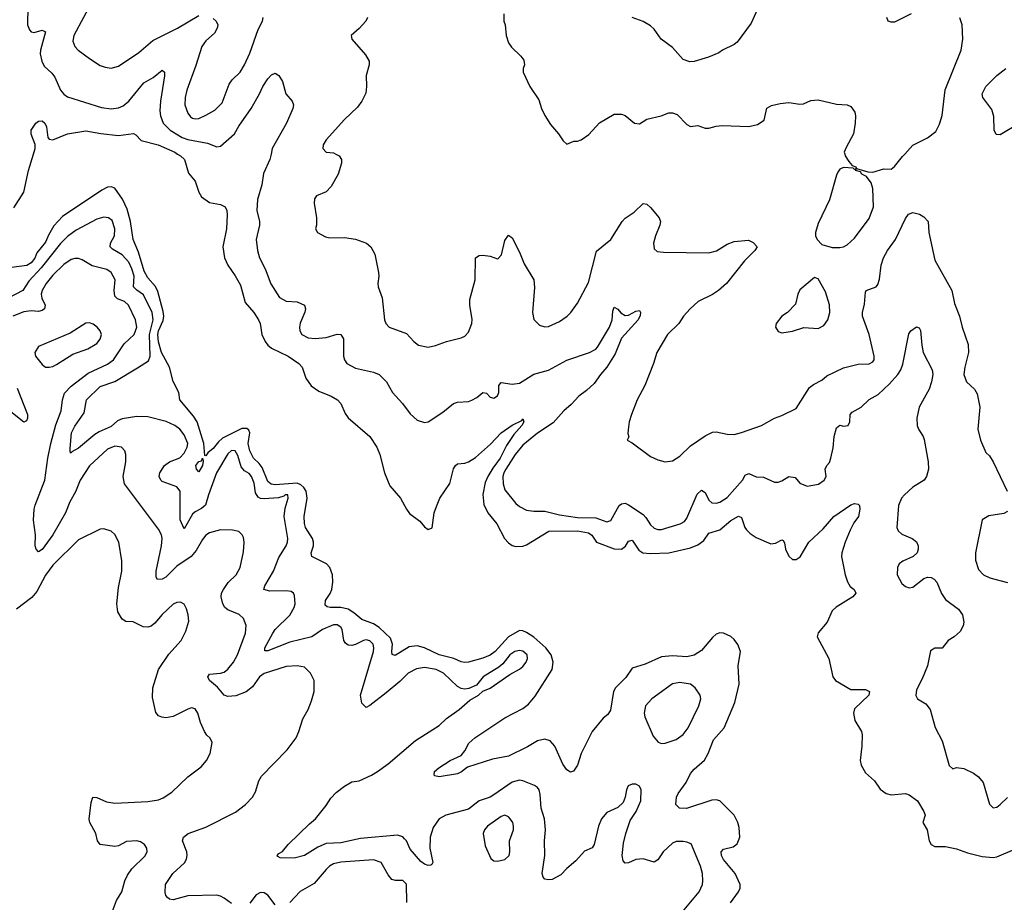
# Model space of a CAD drawing. Header units: inches. Extents: x 1473912 to 1647258, y 640388 to 773423.
# Tile 299 of 420: x 1511187 to 1516592, y 755892 to 760737. Entities that reach past the tile are written whole.
import ezdxf

# ---------------------------------------------------------------- set-up
doc = ezdxf.new("R2010")
doc.units = ezdxf.units.IN
doc.header["$MEASUREMENT"] = 0
doc.layers.add('B5715', color=7, linetype='Continuous')
doc.layers.add('B5716', color=7, linetype='Continuous')

msp = doc.modelspace()

# ---------------------------------------------------------------- linework, layer by layer
at = {"layer": 'B5715', "color": 5}
for points, elevation in [([(1511155.2, 759704.8), (1511210, 759791), (1511235.9, 759910), (1511263.9, 760000)], 720), ([(1512054.5, 760000), (1512070.3, 759990), (1512091.7, 759970), (1512114.9, 759894.9), (1512150, 759850.8), (1512170.3, 759790.3), (1512185.3, 759765.3), (1512230, 759733), (1512290, 759723.1), (1512315.8, 759710), (1512324.4, 759690), (1512326.6, 759666.6), (1512323.2, 759590), (1512302.2, 759490), (1512311.3, 759430), (1512329.3, 759389.3), (1512370.9, 759330.9), (1512399.6, 759279.6), (1512425.1, 759185.1), (1512473.4, 759130), (1512498.9, 759090), (1512507.2, 759070), (1512516.9, 759010), (1512534.9, 758970), (1512548.9, 758950), (1512570, 758933.4), (1512661.3, 758890), (1512719.5, 758850), (1512737.7, 758830), (1512757.7, 758770), (1512788.2, 758728.2), (1512830, 758697.5), (1512897.1, 758670), (1512932, 758650), (1512950.3, 758630), (1512974.8, 758574.8), (1512990, 758552.4), (1513110.2, 758450.2), (1513147.2, 758390), (1513163.6, 758350), (1513190, 758250.8), (1513218.7, 758178.7), (1513277.6, 758110), (1513310, 758050.6), (1513327.5, 758027.5), (1513383.8, 757983.8), (1513410, 757954), (1513430, 757938.8), (1513451.8, 757948.2), (1513462.6, 758030), (1513474.6, 758065.4), (1513493.3, 758110), (1513548.2, 758191.8), (1513568.3, 758271.7), (1513578.7, 758290), (1513590, 758299.5), (1513630, 758303.6), (1513650, 758311.1), (1513690, 758334.5), (1513772, 758408), (1513830, 758469.3), (1513890, 758511), (1513943, 758537), (1513950, 758546.8), (1513954.7, 758530), (1513944, 758510), (1513899.7, 758460.3), (1513859.5, 758400.5), (1513824.6, 758330), (1513784, 758276), (1513756.3, 758230), (1513743.3, 758196.7), (1513729.2, 758130.8), (1513735.7, 758075.7), (1513757.5, 758030), (1513806.6, 757970), (1513849.4, 757890), (1513870, 757866.4), (1513890, 757851.8), (1513910, 757845.6), (1513950, 757847.1), (1513970, 757855.5), (1514091.2, 757928.8), (1514250, 757931.2), (1514310, 757919.7), (1514327.1, 757907.1), (1514353.4, 757870), (1514450, 757832.4), (1514490.8, 757830), (1514513, 757847), (1514530, 757875.6), (1514550, 757880.8), (1514585.9, 757825.9), (1514608.1, 757810), (1514650, 757807), (1514750, 757810.7), (1514870, 757837.7), (1514910, 757854.4), (1514941.8, 757878.2), (1514970, 757919.1), (1515030, 757936.4), (1515090, 757988.6), (1515132.6, 758012.6), (1515150, 758003.8), (1515167.3, 757950), (1515176.9, 757936.9), (1515196.9, 757916.9), (1515230, 757895), (1515310, 757859.7), (1515335.5, 757864.5), (1515370, 757882.6), (1515377.6, 757877.6), (1515385.2, 757865.3), (1515390.2, 757830), (1515410, 757792.2), (1515430, 757774.9), (1515450, 757774), (1515470.8, 757789.2), (1515519.1, 757870), (1515597.6, 757942.4), (1515656.9, 758010), (1515750, 758074), (1515770, 758082), (1515790, 758078.8), (1515797.3, 758070), (1515799.5, 758050), (1515791.7, 758010), (1515765.1, 757974.9), (1515745, 757935), (1515719, 757870), (1515700.4, 757810), (1515698.4, 757790), (1515717.8, 757690), (1515731, 757651), (1515745.3, 757625.3), (1515767.3, 757610), (1515777.3, 757590), (1515760.7, 757570), (1515668.4, 757511.6), (1515647.2, 757492.8), (1515620.4, 757430), (1515570, 757371.6), (1515564.7, 757350), (1515628.4, 757230), (1515650, 757130.7), (1515664.9, 757110), (1515750, 757060.6), (1515830, 757059.7), (1515851.8, 757050), (1515847.7, 757030), (1515770, 756953.5), (1515763.7, 756930), (1515771.6, 756890), (1515807.8, 756830), (1515811.3, 756811.3), (1515810.1, 756749.9), (1515801.4, 756670), (1515805.5, 756645.5), (1515830, 756604), (1515879.3, 756559.3), (1515910, 756514), (1515942.8, 756490), (1515970, 756482.3), (1516050, 756490.3), (1516070, 756481.6), (1516114.9, 756450), (1516150.4, 756390), (1516157.1, 756370), (1516144, 756330), (1516168, 756290), (1516180.3, 756230), (1516190.5, 756210), (1516210, 756199.6), (1516270, 756198), (1516330, 756185.2), (1516390, 756163.6), (1516470, 756144), (1516530, 756139), (1516550, 756142), (1516650, 756183.6)], 720), ([(1512566.9, 760000), (1512560.2, 759970), (1512526.1, 759893.9), (1512517.1, 759830), (1512493.4, 759750), (1512489.2, 759690), (1512503.2, 759630), (1512503.6, 759610), (1512484.9, 759530), (1512491.9, 759470), (1512503.5, 759430), (1512534.6, 759370), (1512566.8, 759286.8), (1512613.1, 759213.1), (1512650, 759192.2), (1512710, 759188.9), (1512750.4, 759170), (1512755.8, 759150), (1512752.2, 759132.2), (1512727.8, 759072.2), (1512723.9, 759050), (1512724.7, 759030), (1512736, 759010), (1512770, 758991.2), (1512810, 758987.6), (1512870, 758991.9), (1512930, 759010.3), (1512950.6, 759010), (1512965.1, 758985.1), (1512964.5, 758890), (1512970.2, 758870), (1512983.6, 758850), (1513030, 758824.7), (1513130, 758802.4), (1513160.4, 758790), (1513200.3, 758750), (1513233.7, 758690), (1513288.4, 758630), (1513330, 758573), (1513370, 758539.3), (1513410, 758526.4), (1513430, 758530.4), (1513510, 758582.6), (1513569, 758631), (1513590, 758637.6), (1513650, 758642.3), (1513670, 758649.2), (1513696.4, 758663.6), (1513730, 758690.5), (1513750, 758687.3), (1513770, 758664.9), (1513790, 758659.3), (1513810, 758673.4), (1513816.8, 758690), (1513818.3, 758730), (1513830, 758746.4), (1513890, 758736.1), (1513930, 758742.2), (1514010, 758791.7), (1514090, 758812.7), (1514190, 758868.3), (1514314.7, 758910), (1514350, 758929.4), (1514359.4, 758940.6), (1514425.5, 759050), (1514439.1, 759090), (1514443, 759137), (1514450, 759159.1), (1514470, 759148.4), (1514487.7, 759127.7), (1514510, 759113.8), (1514530, 759116.1), (1514570, 759136.5), (1514590, 759140.7), (1514595.3, 759130), (1514593.1, 759113.1), (1514582.4, 759090), (1514490.1, 758990), (1514456.8, 758903.2), (1514410.7, 758829.3), (1514375, 758790), (1514340, 758740), (1514298.8, 758701.2), (1514255.9, 758670), (1514214.8, 758625.2), (1514173.7, 758590), (1514115.6, 758524.4), (1514030, 758468.2), (1513950, 758401.6), (1513906.7, 758350), (1513855.1, 758270), (1513844.2, 758250), (1513840.1, 758230), (1513841.4, 758190), (1513850, 758157.1), (1513910, 758080.9), (1513930, 758065.3), (1513970, 758045.5), (1514010, 758039.1), (1514070, 758040.2), (1514150, 758020.1), (1514250, 758004.8), (1514350, 758002), (1514410, 757980.9), (1514431.3, 757988.7), (1514478.3, 758070), (1514490, 758080.3), (1514510, 758083.6), (1514530, 758074.7), (1514610, 758020.7), (1514625, 758005), (1514650, 757964.2), (1514670, 757945.3), (1514690, 757938), (1514710, 757939.1), (1514813.2, 757970), (1514836.9, 757983.1), (1514850, 758000.5), (1514906.9, 758133.1), (1514930, 758154), (1514950, 758142), (1514970, 758099), (1514985.9, 758085.9), (1515010, 758082.6), (1515030, 758088.5), (1515070, 758115), (1515154.8, 758210), (1515170, 758236.4), (1515190, 758246.7), (1515230, 758228.5), (1515270, 758226.7), (1515330, 758198.4), (1515350, 758199.3), (1515370, 758206.7), (1515410, 758230.4), (1515443.4, 758223.4), (1515470, 758194), (1515510, 758176.3), (1515572.3, 758187.7), (1515603.7, 758210), (1515613.3, 758230), (1515608.3, 758270), (1515616.9, 758290), (1515632.8, 758307.2), (1515639.8, 758330), (1515652.8, 758387.2), (1515657.3, 758450), (1515670, 758496.4), (1515690, 758511.8), (1515710, 758506.9), (1515735.1, 758510), (1515743.5, 758530), (1515746.4, 758570), (1515757.3, 758582.7), (1515806, 758610), (1515850, 758652.2), (1515899.5, 758680.5), (1515962, 758738), (1516007.9, 758790), (1516024.7, 758815.3), (1516034.3, 758845.7), (1516067, 759013), (1516078.4, 759030), (1516110, 759050.6), (1516125.2, 759045.2), (1516131.4, 759031.4), (1516138.5, 758950), (1516147.1, 758910), (1516195.3, 758815.3), (1516199.8, 758790), (1516193, 758750), (1516179.6, 758710), (1516124.6, 758610), (1516112.2, 758550), (1516113.6, 758510), (1516120.2, 758490), (1516146, 758450), (1516152, 758432), (1516173.7, 758310), (1516176, 758270), (1516164.7, 758230), (1516151.2, 758210), (1516090, 758170.8), (1516043.9, 758130), (1516027.7, 758110), (1516010.2, 758070), (1516002.4, 757950), (1516010, 757930.6), (1516030, 757913.1), (1516086.8, 757890), (1516110, 757870.7), (1516119.1, 757850), (1516119.3, 757830), (1516112.7, 757810), (1516090.7, 757790), (1516035.4, 757764.6), (1516015.5, 757750), (1516004.9, 757730), (1516004.6, 757690), (1516030, 757642.4), (1516050, 757625.3), (1516070, 757618.4), (1516090, 757622.4), (1516150, 757670.3), (1516170, 757676.5), (1516190, 757676), (1516207, 757667), (1516221.7, 757650), (1516247.9, 757587.9), (1516270, 757554), (1516341.1, 757501.1), (1516362, 757470), (1516369, 757430), (1516366.5, 757410), (1516350, 757379.7), (1516315.8, 757350), (1516284.2, 757330), (1516250, 757288), (1516210, 757287.6), (1516187.6, 757272.4), (1516170.5, 757190), (1516141.4, 757118.6), (1516110, 757059), (1516106.9, 757026.9), (1516114.8, 757010), (1516161.7, 756981.7), (1516185.5, 756950), (1516212.8, 756852.8), (1516250, 756778), (1516290, 756642.8), (1516310, 756625.5), (1516330, 756632.4), (1516370, 756627.6), (1516422, 756602), (1516450, 756581.3), (1516475.6, 756550), (1516510, 756430.7), (1516530, 756410.5), (1516550, 756414.9), (1516570, 756428.5), (1516610, 756468)], 740), ([(1512922.6, 760000), (1512941, 759990), (1512954, 759970), (1512953.4, 759950), (1512936.4, 759890), (1512897.7, 759822.3), (1512870, 759792.7), (1512816, 759770), (1512806.4, 759753.6), (1512803, 759730), (1512816, 759650), (1512816, 759610), (1512811.3, 759590), (1512822, 759570), (1512865.2, 759545.2), (1512890, 759540.5), (1512970, 759541.7), (1513030, 759532.8), (1513090.3, 759510.3), (1513114.8, 759490), (1513136, 759450), (1513156.3, 759350), (1513159.1, 759330), (1513153, 759290), (1513154.9, 759270), (1513177.6, 759210), (1513190.4, 759090.4), (1513198, 759070), (1513216, 759050), (1513310, 759015.5), (1513350.6, 758970), (1513376, 758950), (1513430, 758940.4), (1513470, 758948.2), (1513530, 758970.6), (1513610, 758990.4), (1513630, 759000.5), (1513650, 759022), (1513669.7, 759070), (1513671, 759091), (1513657.6, 759170), (1513658, 759202), (1513686.6, 759310), (1513689.6, 759430.4), (1513710, 759442.8), (1513730, 759444.9), (1513770, 759439.1), (1513810, 759424), (1513814, 759426), (1513832.9, 759447.1), (1513850, 759524.7), (1513870, 759554.8), (1513890, 759540.7), (1513930, 759462), (1513956.5, 759396.5), (1514008.8, 759310), (1514013, 759267), (1514001.3, 759130), (1514010, 759091.3), (1514039.9, 759059.9), (1514070, 759050.7), (1514090, 759054), (1514150, 759080.5), (1514192.3, 759110), (1514212, 759130), (1514250, 759180.7), (1514310, 759294.9), (1514354.2, 759465.8), (1514432.4, 759530), (1514494, 759630), (1514510, 759648.7), (1514559.4, 759680.6), (1514610, 759728.2), (1514630, 759724.4), (1514650, 759706.7), (1514697, 759650), (1514705.3, 759630), (1514702, 759610), (1514676.5, 759550), (1514667.1, 759510), (1514670, 759478.8), (1514685.7, 759465.7), (1514721.4, 759461.4), (1514970, 759456.9), (1515011.9, 759468.1), (1515070, 759504.9), (1515110, 759519.5), (1515187.5, 759527.5), (1515213.7, 759513.7), (1515236, 759490), (1515222.8, 759470), (1515165.9, 759414.1), (1515066.9, 759290), (1515022.3, 759250), (1514990, 759228.9), (1514912.2, 759190), (1514867, 759150), (1514831, 759109), (1514805.7, 759070), (1514743.1, 759010), (1514684.4, 758910), (1514666, 758850), (1514619.3, 758730), (1514577.1, 758650), (1514545.5, 758570), (1514533.4, 758530), (1514526.8, 758486.8), (1514525.4, 758465.4), (1514531.6, 758448.4), (1514522, 758430), (1514550, 758414), (1514650, 758339.1), (1514690, 758321.6), (1514730, 758310.5), (1514770, 758314.9), (1514810, 758342), (1514870, 758399), (1514950, 758453.4), (1514990, 758472.7), (1515010, 758475.5), (1515070, 758462), (1515110, 758460.5), (1515150, 758470.4), (1515259.3, 758510), (1515329.7, 758550.3), (1515370, 758564.4), (1515450, 758603.1), (1515522.3, 758717.7), (1515544.4, 758735.6), (1515590, 758758.8), (1515617.6, 758782.4), (1515710, 758825.5), (1515790, 758846.3), (1515851, 758849), (1515870, 758859.1), (1515876.9, 758870), (1515878, 758890), (1515851, 759010), (1515813.5, 759110), (1515813.6, 759130), (1515824.9, 759175.1), (1515830, 759241), (1515834.5, 759250), (1515888.4, 759271.6), (1515897.2, 759282.8), (1515906.8, 759313.2), (1515916.1, 759390), (1515928.1, 759430), (1515950.7, 759470), (1515994.6, 759530), (1516050, 759646.7), (1516065.3, 759670), (1516090, 759678.9), (1516126, 759670), (1516150, 759656), (1516173.8, 759630), (1516178, 759570), (1516210, 759418), (1516303.1, 759250), (1516319.1, 759179.1), (1516346.7, 759110), (1516361.3, 759050), (1516394.4, 758954.4), (1516395.3, 758910), (1516375.5, 758830), (1516370.5, 758790), (1516384.9, 758750), (1516428.6, 758708.6), (1516443.4, 758683.4), (1516457.1, 758610), (1516446, 758490), (1516462, 758430), (1516490, 758362), (1516510, 758343), (1516530.3, 758310), (1516608.4, 758150)], 760), ([(1515715.7, 760000), (1515718, 759990), (1515738, 759958), (1515757.5, 759937.5), (1515777.3, 759930), (1515779.8, 759920.2), (1515770, 759915.3), (1515762, 759922), (1515710, 759926), (1515690, 759917), (1515678.9, 759901.1), (1515670, 759884), (1515631.8, 759748.2), (1515570, 759619), (1515556.4, 759570), (1515555.5, 759550), (1515564.9, 759530), (1515590, 759502.8), (1515647.1, 759487.1), (1515690, 759487.3), (1515710, 759490.7), (1515730, 759500.7), (1515770, 759537.3), (1515850, 759645.5), (1515874, 759710), (1515869.8, 759810), (1515861.4, 759841.4), (1515835.9, 759875.9), (1515809.6, 759890), (1515802.5, 759902.5), (1515775.3, 759910), (1515780.2, 759919.8), (1515842.5, 759902.5), (1515870, 759899.7), (1515930, 759919.5), (1515970, 759917.3), (1515990, 759930.6), (1516033.6, 759986.4), (1516046.1, 760000)], 780), ([(1515088.2, 755890), (1515133.3, 755950), (1515142.4, 755970), (1515142, 755990), (1515114.2, 756050), (1515050, 756126.6), (1515040.2, 756150), (1515038, 756170), (1515050, 756184.7), (1515103.2, 756196.8), (1515126.2, 756213.8), (1515139.9, 756250), (1515136.9, 756303.1), (1515129.9, 756330), (1515109.1, 756370), (1515029.9, 756449.9), (1515010, 756455.7), (1514986.9, 756453.1), (1514847.6, 756407.6), (1514808.7, 756408.7), (1514789.7, 756430), (1514792.4, 756470), (1514802, 756490), (1514846.3, 756550), (1514870, 756599.5), (1514890, 756622.8), (1514947, 756673), (1514966.6, 756710), (1514995.3, 756784.7), (1515055, 756850), (1515112.9, 756990), (1515137.4, 757090), (1515131, 757190), (1515143.2, 757270), (1515130, 757308), (1515110, 757335.1), (1515090, 757350.7), (1515050, 757369.7), (1515030, 757372.4), (1515010, 757363.5), (1514990, 757346.3), (1514930, 757275.1), (1514890, 757249.1), (1514850, 757239.2), (1514770, 757245.1), (1514710, 757239.9), (1514620.8, 757199.2), (1514550, 757177.2), (1514513.8, 757126.2), (1514458, 757070), (1514446, 757050), (1514430, 756947), (1514415.8, 756924.2), (1514390, 756903.6), (1514329.2, 756830.8), (1514270.2, 756710), (1514250, 756645.2), (1514228, 756612), (1514210, 756606.6), (1514190, 756619.5), (1514168.5, 756650), (1514125.3, 756750), (1514098.4, 756778.4), (1514070, 756787.2), (1514030, 756778.9), (1513974.4, 756745.6), (1513870, 756693.8), (1513782.6, 756677.4), (1513646.2, 756633.8), (1513612.3, 756607.7), (1513590, 756596.9), (1513490, 756580.7), (1513466.8, 756586.8), (1513462, 756590), (1513463.7, 756610), (1513488.7, 756631.3), (1513549.4, 756670), (1513610, 756697.6), (1513630, 756723), (1513653.6, 756766.4), (1513685.4, 756794.6), (1513850, 756904.7), (1513950, 756955.8), (1513979.8, 756980.2), (1514016.4, 757023.6), (1514110.5, 757170), (1514116.5, 757210), (1514105, 757250), (1514076.2, 757290), (1514010, 757347), (1513970, 757373.8), (1513950, 757382.8), (1513930, 757383.9), (1513869.8, 757350.2), (1513797.2, 757270), (1513770.5, 757249.5), (1513730, 757232.4), (1513650, 757210.4), (1513630, 757207.9), (1513610, 757212.5), (1513570.9, 757230.9), (1513490, 757251.5), (1513410, 757289.9), (1513370, 757299.9), (1513325.8, 757294.2), (1513247.9, 757247.9), (1513232.5, 757252.5), (1513229.4, 757269.4), (1513233.6, 757310), (1513222.2, 757342.2), (1513160.7, 757400.7), (1513130, 757420.1), (1513065.7, 757445.7), (1513021.9, 757481.9), (1512990, 757501.8), (1512950, 757511.3), (1512891, 757511), (1512875.2, 757515.2), (1512864.2, 757524.2), (1512866.4, 757550), (1512892.2, 757587.8), (1512901.2, 757610), (1512907, 757650), (1512904.4, 757690), (1512889.9, 757729.9), (1512870.9, 757750), (1512791.1, 757791.1), (1512787.8, 757810), (1512799.8, 757850), (1512800.5, 757870), (1512795, 757890), (1512756.7, 757950), (1512750.9, 757970.9), (1512749.5, 758010), (1512766.1, 758110), (1512759.3, 758150), (1512746.6, 758170), (1512730, 758184.7), (1512710, 758193), (1512590, 758184.4), (1512568.2, 758188.2), (1512550, 758201.6), (1512519.2, 758279.2), (1512501.8, 758301.8), (1512470, 758330), (1512450, 758369.9), (1512442.4, 758410), (1512450.3, 758470.3), (1512445, 758485), (1512433.7, 758493.7), (1512407.6, 758492.4), (1512300.4, 758439.6), (1512279.3, 758420.7), (1512250, 758384), (1512220.7, 758359.3), (1512210, 758343), (1512204.4, 758344.4), (1512198.8, 758410), (1512161.4, 758530), (1512141.8, 758561.8), (1512065.7, 758650), (1512060.7, 758690), (1512030, 758751.2), (1512009.4, 758830), (1511966.1, 758910), (1511950, 758969.6), (1511946.1, 759010), (1511949.9, 759030), (1511974.8, 759085.2), (1511977.9, 759110), (1511975.4, 759135.4), (1511945.3, 759245.3), (1511933.6, 759273.6), (1511890, 759320.5), (1511870, 759356.5), (1511840.5, 759460.5), (1511809.9, 759529.9), (1511795, 759630), (1511778.1, 759698.1), (1511752.2, 759752.2), (1511710, 759812.9), (1511690, 759820.6), (1511670, 759817.3), (1511638.1, 759801.9), (1511422.5, 759657.5), (1511374.3, 759605.7), (1511345.4, 759554.6), (1511330, 759516), (1511282.4, 759457.6), (1511270, 759427.9), (1511250, 759402.7), (1511227.5, 759387.5), (1511142.8, 759377.2)], 720), ([(1514816.8, 755830), (1514916.8, 755950), (1514934.5, 755990), (1514937.6, 756010), (1514935.1, 756050), (1514923.5, 756090), (1514872.7, 756212.7), (1514850, 756222.9), (1514830, 756225.6), (1514790, 756225.4), (1514770, 756217.6), (1514720.2, 756170), (1514690, 756125.7), (1514670, 756113.3), (1514610, 756131.5), (1514570, 756126.8), (1514530, 756109.8), (1514510, 756106.6), (1514500.3, 756120.3), (1514494.2, 756150), (1514502.2, 756217.8), (1514514.2, 756270), (1514539, 756341), (1514571.1, 756390), (1514596.9, 756450), (1514598, 756510), (1514588.7, 756530), (1514570, 756541.2), (1514550, 756541.2), (1514528.2, 756531.8), (1514517.3, 756510), (1514510.5, 756469.5), (1514499.5, 756440.5), (1514470, 756413.2), (1514410, 756386), (1514380.5, 756350), (1514364.2, 756310), (1514341.1, 756210), (1514330, 756192), (1514286.9, 756173.1), (1514239.3, 756120.7), (1514190, 756078.7), (1514157.2, 756042.8), (1514110, 756017.2), (1514090, 756015.1), (1514070, 756019.6), (1514060.5, 756030), (1514056, 756050), (1514069.8, 756150.2), (1514068.7, 756230), (1514073.3, 756290), (1514068.1, 756350), (1514049.3, 756410), (1514044.5, 756484.5), (1514038.4, 756510), (1514030, 756523.5), (1514013.5, 756533.5), (1513950, 756559.7), (1513930, 756562.7), (1513890, 756551.5), (1513790, 756481.5), (1513770, 756469.9), (1513710, 756448.5), (1513650, 756404.4), (1513526.4, 756370), (1513490, 756349.8), (1513456.1, 756303.9), (1513440.1, 756250), (1513437.8, 756190), (1513454.4, 756110), (1513450, 756099), (1513444, 756096), (1513430, 756094.5), (1513410, 756101.3), (1513390, 756116.3), (1513330, 756183.6), (1513309.7, 756230), (1513300.4, 756240.4), (1513290, 756251.1), (1513260.9, 756260.9), (1513057.4, 756242.6), (1512950, 756219.5), (1512870, 756215.9), (1512824.6, 756195.4), (1512750, 756148.5), (1512694.2, 756134.2), (1512617.2, 756137.2), (1512604.5, 756144.5), (1512601.2, 756150), (1512610, 756161), (1512630, 756171.3), (1512660.9, 756210), (1512777.6, 756322.4), (1512811.8, 756350), (1512870, 756423.8), (1512895.8, 756464.2), (1512924.8, 756495.2), (1512969.8, 756530.2), (1513010, 756553.4), (1513050, 756558.7), (1513119.3, 756590), (1513151.8, 756610), (1513210, 756652.7), (1513359.4, 756780.6), (1513490, 756862.8), (1513530, 756900.9), (1513599.5, 756950), (1513657.7, 757002.3), (1513705.2, 757030), (1513729.5, 757050.5), (1513770, 757067.2), (1513877.8, 757142.2), (1513930, 757171.7), (1513950, 757187.6), (1513966.6, 757210), (1513974.2, 757230), (1513973.1, 757250), (1513950, 757271.7), (1513930, 757275), (1513904.9, 757270), (1513877.6, 757250), (1513839, 757201), (1513817.2, 757182.8), (1513732.2, 757130), (1513695.3, 757084.7), (1513653.5, 757066.5), (1513630, 757062.4), (1513610, 757066), (1513590, 757076.4), (1513512.8, 757150), (1513474, 757170), (1513410, 757181.1), (1513365.7, 757174.3), (1513319.1, 757150), (1513274.8, 757105.2), (1513198.4, 757041.6), (1513110, 756972.8), (1513090, 756962.4), (1513065.6, 756985.6), (1513057.8, 757030), (1513128.9, 757270), (1513131.4, 757290), (1513127.6, 757310), (1513110, 757328.6), (1513090, 757332.5), (1513074.8, 757330), (1513030, 757307.4), (1513010, 757301.7), (1512990, 757304), (1512975.4, 757315.4), (1512966.9, 757330), (1512957.3, 757390), (1512950, 757403.1), (1512930, 757415.4), (1512910, 757416.1), (1512850, 757389.9), (1512790.1, 757349.9), (1512670, 757320.5), (1512550, 757273.7), (1512533.2, 757273.2), (1512532.6, 757290), (1512576.5, 757370), (1512590, 757390.2), (1512670.7, 757469.3), (1512694, 757510), (1512698.9, 757530), (1512696.3, 757576.3), (1512689.8, 757589.8), (1512678.2, 757598.2), (1512650, 757602.5), (1512559.6, 757599.6), (1512528.4, 757610), (1512532.9, 757630), (1512581.2, 757710), (1512610, 757785.7), (1512649.8, 757850), (1512657, 757870), (1512659.8, 757890), (1512639.8, 758010), (1512644.9, 758055.1), (1512660.7, 758110), (1512659, 758130), (1512645.5, 758130), (1512637.7, 758122.2), (1512607.6, 758112.4), (1512530, 758106.6), (1512510, 758108.4), (1512496.9, 758116.9), (1512481, 758141), (1512473.8, 758193.8), (1512460.3, 758230), (1512446.6, 758246.6), (1512421.6, 758261.6), (1512402.3, 758282.3), (1512385.3, 758345.3), (1512370, 758371.2), (1512350, 758372.6), (1512330, 758353.7), (1512267, 758250), (1512223.7, 758130), (1512207.6, 758072.4), (1512185.4, 758054.6), (1512150, 758036.5), (1512136.8, 758023.2), (1512090, 757941.6), (1512068.7, 757991.3), (1512067.8, 758150), (1512050, 758173), (1511970, 758203.1), (1511961.7, 758210), (1511953.3, 758230), (1511956.8, 758250), (1511982.8, 758290), (1512010, 758310.2), (1512067.1, 758332.9), (1512090, 758358), (1512106.4, 758390), (1512109.7, 758410), (1512090, 758458), (1512067.3, 758490), (1512039.6, 758510), (1511992.3, 758532.3), (1511890, 758557.8), (1511830, 758559.9), (1511750, 758547.2), (1511724.6, 758535.4), (1511690, 758503.6), (1511624.4, 758475.6), (1511599.7, 758460.3), (1511510, 758384.5), (1511474, 758366), (1511470, 758357.2), (1511465.1, 758365.1), (1511464.2, 758384.2), (1511472.2, 758470), (1511490, 758505.5), (1511541.6, 758578.4), (1511555, 758650), (1511630, 758724.5), (1511710, 758751.6), (1511834.1, 758825.9), (1511894.5, 758865.5), (1511902.8, 758890), (1511900.2, 759010), (1511919.9, 759090), (1511913.7, 759130), (1511867, 759227), (1511830, 759251.8), (1511812.9, 759270), (1511815.2, 759330), (1511802.8, 759370), (1511785.7, 759405.7), (1511750, 759447.4), (1511697.8, 759477.8), (1511684.8, 759490), (1511686.4, 759510), (1511707, 759550), (1511710.5, 759590), (1511694.3, 759634.3), (1511674.5, 759650), (1511650, 759653.6), (1511610, 759642.3), (1511497.8, 759582.2), (1511450, 759547.8), (1511410.7, 759509.3), (1511304.5, 759375.5), (1511237.2, 759302.8), (1511205.4, 759250), (1511127.1, 759210)], 740), ([(1512350, 755885), (1512310, 755915.1), (1512290, 755926.4), (1512270, 755930.8), (1512110, 755928.7), (1512030, 755905.1), (1512009.6, 755909.6), (1511998.4, 755918.4), (1511989.7, 755929.7), (1511986.5, 755946.5), (1511988.3, 755990), (1512027.4, 756050), (1512091.3, 756108.7), (1512103.5, 756130), (1512107.1, 756150), (1512104, 756170), (1512080.7, 756230), (1512087, 756250), (1512112.7, 756270), (1512210, 756304.2), (1512372.6, 756387.4), (1512427.3, 756430), (1512465.1, 756470), (1512481.1, 756498.9), (1512500.1, 756559.9), (1512515.1, 756584.9), (1512656.2, 756730), (1512704.6, 756795.4), (1512720.5, 756830), (1512740.7, 756899.3), (1512771.6, 756950), (1512790, 756998), (1512803.6, 757050), (1512802.9, 757110), (1512783.7, 757150), (1512750, 757182.9), (1512710, 757191.1), (1512650, 757187.2), (1512530, 757149.1), (1512504, 757130), (1512465.1, 757074.9), (1512430, 757047.2), (1512373.5, 757026.5), (1512330, 757022.3), (1512309.4, 757029.4), (1512272.6, 757072.6), (1512228.5, 757110), (1512219.6, 757130), (1512230, 757144.9), (1512290, 757150.1), (1512310, 757156.3), (1512330, 757171.9), (1512360.2, 757210), (1512383.4, 757250), (1512426, 757370), (1512431, 757411), (1512415.6, 757450), (1512391.4, 757471.4), (1512330, 757497.8), (1512313.1, 757510), (1512301.9, 757530), (1512293.6, 757570), (1512295.7, 757590), (1512305.3, 757610), (1512332.6, 757647.4), (1512375.8, 757690), (1512396.9, 757730), (1512415.4, 757815.4), (1512419.7, 757870), (1512415.4, 757895.4), (1512409.4, 757910), (1512390, 757927), (1512355.6, 757935.6), (1512290, 757936.4), (1512230, 757920.4), (1512210, 757908.2), (1512190, 757884.7), (1512156.9, 757823.1), (1512129.3, 757790.7), (1512050, 757737.2), (1511990, 757678), (1511970, 757665.8), (1511944.2, 757664.2), (1511936.8, 757676.8), (1511936.3, 757710), (1511966.6, 757850), (1511969.1, 757889.1), (1511965, 757910), (1511950, 757940.4), (1511762.7, 758190), (1511755.3, 758230), (1511770.8, 758310), (1511770.9, 758350), (1511765.4, 758370), (1511746.6, 758390), (1511710, 758396.2), (1511670, 758380.7), (1511570, 758288.2), (1511519.5, 758210), (1511493.9, 758146.1), (1511462.8, 758090), (1511438.1, 758030), (1511370, 757909), (1511310, 757828.7), (1511290, 757816.2), (1511278.7, 757830), (1511272.6, 757850), (1511274.2, 757910), (1511263.1, 757990), (1511267.6, 758050), (1511272.1, 758072.1), (1511324.8, 758210), (1511342, 758330), (1511358.6, 758410), (1511386.2, 758513.8), (1511414.6, 758590), (1511422.3, 758650), (1511433.7, 758686.3), (1511470, 758725.7), (1511563, 758797), (1511670, 758847), (1511702, 758870), (1511761.2, 758958.8), (1511815.3, 759010), (1511829.8, 759050), (1511822.7, 759090), (1511784.3, 759170), (1511762.7, 759190), (1511724.6, 759204.6), (1511710, 759220.4), (1511705.7, 759250), (1511711.8, 759310), (1511690, 759349.8), (1511665.4, 759365.4), (1511585.5, 759385.5), (1511530, 759419.3), (1511510, 759426.8), (1511490, 759427.1), (1511470, 759420.2), (1511430, 759393.2), (1511370, 759334.5), (1511333.5, 759290), (1511310.1, 759250), (1511305.4, 759230), (1511308.1, 759208.1), (1511327, 759170), (1511323.9, 759150), (1511310, 759140.9), (1511290, 759135.8), (1511250, 759138.5), (1511210, 759133.3), (1511150, 759110.4)], 760), ([(1511174.5, 758714.5), (1511230.9, 758570), (1511230.9, 758549.1), (1511224.9, 758535.1), (1511210, 758527.6), (1511130, 758592.1)], 760), ([(1516610, 758037.2), (1516590, 758026), (1516506.9, 758013.1), (1516470, 757992.7), (1516434, 757810), (1516433, 757770), (1516450, 757718.8), (1516477.3, 757690), (1516513.3, 757673.3), (1516610, 757647.2)], 760), ([(1511692, 755830), (1511718, 755902), (1511748.3, 755950), (1511764.4, 756010), (1511778.7, 756041.3), (1511803.9, 756076.1), (1511874, 756146), (1511886.4, 756170), (1511885.8, 756190), (1511872.8, 756210), (1511850, 756224.5), (1511830, 756229.9), (1511774.1, 756225.9), (1511730, 756203.1), (1511710, 756198.7), (1511629.5, 756210), (1511615.1, 756230), (1511605.1, 756270), (1511572, 756330), (1511568.1, 756348.1), (1511579.7, 756440.3), (1511589.4, 756470), (1511610, 756468.2), (1511664.6, 756444.6), (1511710, 756437.2), (1511890, 756445.5), (1511950, 756454.7), (1511974.8, 756465.2), (1512022.8, 756497.2), (1512110, 756581.6), (1512183.6, 756636.4), (1512212.8, 756670), (1512232.8, 756710), (1512244.5, 756770), (1512233.8, 756793.8), (1512214, 756810), (1512201.2, 756830), (1512179.3, 756879.3), (1512165.1, 756930), (1512150, 756955.1), (1512130, 756959.6), (1512110, 756953), (1512030, 756912), (1511990, 756905.6), (1511967.9, 756907.9), (1511950, 756915.1), (1511934.9, 756934.9), (1511916.4, 757016.4), (1511918.9, 757070), (1511949.9, 757170.1), (1512005.6, 757254.4), (1512073.3, 757330), (1512099.5, 757380.5), (1512115.6, 757435.6), (1512113, 757470), (1512103, 757503), (1512090, 757529), (1512070, 757539.3), (1512050, 757538), (1512030, 757529.6), (1511970, 757472.2), (1511930, 757424.4), (1511910, 757408.4), (1511890, 757402.2), (1511864.8, 757404.8), (1511810, 757431.2), (1511770, 757434.3), (1511750, 757446.3), (1511726.1, 757486.1), (1511720.2, 757530), (1511730, 757621), (1511747.7, 757710), (1511747.6, 757767.6), (1511731.1, 757870), (1511710, 757912), (1511690, 757929.6), (1511650, 757942), (1511630, 757940.9), (1511510, 757882.4), (1511370, 757743.9), (1511330, 757687.4), (1511280.8, 757599.2), (1511253.6, 757566.4), (1511170, 757502.4)], 780), ([(1513312.1, 755892.1), (1513310, 755992), (1513290, 756011.2), (1513250, 756011.2), (1513230, 756017.6), (1513210, 756042.9), (1513172.3, 756110), (1513130, 756126.4), (1512950, 756113.6), (1512910, 756104.1), (1512888.6, 756091.4), (1512870, 756073.2), (1512804.2, 755995.8), (1512727.7, 755952.3), (1512670, 755892)], 760), ([(1512590, 755878.9), (1512550, 755932.1), (1512530, 755943.9), (1512510, 755946.2), (1512485.7, 755934.3), (1512450, 755887.6)], 760)]:
    msp.add_lwpolyline(points, dxfattribs=dict(at, elevation=elevation))
for points, elevation in [([(1515550, 759322), (1515470, 759255.3), (1515458.8, 759230), (1515444.9, 759175.1), (1515401, 759130), (1515370, 759109), (1515338.8, 759070), (1515336, 759050), (1515350, 759026), (1515370, 759018.8), (1515430, 759028), (1515492.3, 759047.7), (1515570, 759042.4), (1515600.7, 759059.3), (1515623, 759090), (1515634.2, 759130), (1515632.9, 759172.9), (1515610, 759244), (1515570, 759315.3)], 780), ([(1511570, 759072.7), (1511550, 759072.3), (1511464.1, 759015.9), (1511290, 758944), (1511270.8, 758910), (1511274, 758890), (1511310, 758844.9), (1511330, 758830.6), (1511350, 758830.4), (1511370, 758834.4), (1511390, 758844.9), (1511479.4, 758900.6), (1511561.2, 758930), (1511610, 758959.3), (1511630, 758984), (1511635.6, 759010), (1511630, 759028.7), (1511612.7, 759050), (1511590, 759066)], 780), ([(1512170, 758255.8), (1512157.1, 758270), (1512155.2, 758290), (1512170, 758313), (1512184.8, 758315.3), (1512190.6, 758330.6), (1512193.7, 758313.7), (1512190.5, 758290)], 720), ([(1514810, 757098.2), (1514770, 757090.9), (1514657.1, 757010), (1514623.1, 756970), (1514614.9, 756930), (1514618.9, 756910), (1514664, 756804), (1514691.8, 756771.8), (1514710, 756763.8), (1514730, 756766.7), (1514790, 756786.5), (1514830, 756814.4), (1514857.3, 756850), (1514914.7, 756970), (1514925.6, 757010), (1514922.9, 757030), (1514895.6, 757070), (1514869.8, 757089.8)], 740), ([(1513850, 756371), (1513830, 756363), (1513755.8, 756310), (1513738.7, 756290), (1513732.2, 756270), (1513743.1, 756203.1), (1513773.2, 756133.2), (1513790, 756120.7), (1513810, 756118), (1513850, 756126.7), (1513873.6, 756150), (1513877.6, 756170), (1513876.3, 756230), (1513898.3, 756290), (1513898.7, 756310), (1513893.6, 756330), (1513879.5, 756350), (1513870, 756360.9)], 760)]:
    msp.add_lwpolyline(points, close=True, dxfattribs=dict(at, elevation=elevation))
at = {"layer": 'B5716', "color": 5}
for points, elevation in [([(1511591.6, 760850), (1511484.7, 760650), (1511478.9, 760618.9), (1511490.2, 760590.2), (1511509.3, 760569.3), (1511570, 760523.6), (1511630, 760486), (1511655.9, 760475.9), (1511690, 760471.6), (1511730, 760481.7), (1511842, 760558), (1511917.7, 760622.3), (1512054, 760690), (1512170, 760759.6)], 760), ([(1515270.1, 760869.9), (1515202, 760718), (1515125.6, 760614.4), (1515110, 760600.5), (1515044.7, 760570), (1515024.5, 760555.5), (1514968.2, 760531.8), (1514890, 760507), (1514865.4, 760505.4), (1514830, 760519.6), (1514770, 760585.4), (1514709.3, 760630), (1514670, 760685.2), (1514650, 760702.7), (1514610, 760727), (1514549, 760750)], 780), ([(1511231.6, 760810), (1511231.1, 760710), (1511241.2, 760681.2), (1511250, 760670.3), (1511267.4, 760667.4), (1511310, 760680.2), (1511330, 760670.5), (1511302.2, 760570), (1511300.5, 760550), (1511308.1, 760510), (1511322.5, 760482.5), (1511364, 760444), (1511381.2, 760421.2), (1511410.6, 760350.6), (1511430, 760328), (1511450, 760314.7), (1511635.9, 760255.9), (1511690, 760248.4), (1511730, 760252.9), (1511755.2, 760264.8), (1511786.8, 760290), (1511868.9, 760391.1), (1511919.5, 760420.5), (1511970, 760459.5), (1511981.6, 760450), (1511982.8, 760430), (1511960.6, 760290), (1511956.6, 760236.6), (1511959.5, 760210), (1511975, 760170), (1512014.3, 760130), (1512079.2, 760090), (1512110, 760079.7), (1512218.7, 760058.7), (1512270, 760040.2), (1512290, 760043.9), (1512365.7, 760110), (1512390, 760153.4), (1512458, 760250), (1512504.5, 760330), (1512521.2, 760370), (1512550, 760412.7), (1512570, 760435.5), (1512590, 760444), (1512610, 760430.8), (1512630, 760398), (1512647.7, 760330), (1512683, 760290), (1512690.4, 760270), (1512686.7, 760250), (1512651.3, 760170), (1512573.6, 760030), (1512566.9, 760000)], 740), ([(1512250, 760743.7), (1512266.4, 760730), (1512274.6, 760710), (1512271.7, 760690), (1512256.6, 760663.4), (1512210, 760622), (1512187.1, 760590), (1512154.9, 760485.1), (1512104.5, 760350), (1512095.9, 760310), (1512094.4, 760270), (1512110, 760223.8), (1512124.3, 760204.3), (1512136.5, 760196.5), (1512150, 760192.8), (1512170, 760195.8), (1512210, 760212.6), (1512258.6, 760241.4), (1512298.7, 760281.3), (1512336.8, 760383.2), (1512353.6, 760406.4), (1512397.4, 760450), (1512421.7, 760490), (1512450, 760554), (1512496.9, 760683.1), (1512519.8, 760730), (1512524.2, 760750)], 760), ([(1513096, 760750), (1513086.8, 760730), (1513050.3, 760689.7), (1513006, 760650), (1513011, 760630), (1513085.1, 760545.1), (1513106, 760510), (1513104.9, 760490), (1513089, 760431), (1513091.5, 760370), (1513086.8, 760333.2), (1513066, 760290), (1513042, 760258), (1512970, 760189.7), (1512870, 760078), (1512854, 760050), (1512851, 760030), (1512870, 760011), (1512910, 760006.8), (1512922.6, 760000)], 760), ([(1513844.7, 760770), (1513844.7, 760730), (1513851.3, 760710), (1513858, 760650), (1513871.3, 760610), (1513887.1, 760587.1), (1513938, 760538), (1513954.4, 760514.4), (1513958, 760490), (1513951.3, 760470), (1513951.3, 760450), (1513986.8, 760370), (1514037.5, 760297.5), (1514050.8, 760250), (1514070.6, 760210.6), (1514101.4, 760161.4), (1514144.7, 760110), (1514170, 760072), (1514190, 760054), (1514228.9, 760071.1), (1514250, 760071.3), (1514270, 760078), (1514312.1, 760107.9), (1514369.4, 760170.6), (1514450, 760218), (1514490, 760218), (1514510, 760211.3), (1514562, 760170), (1514590, 760166), (1514630, 760191), (1514708, 760210), (1514750, 760226.8), (1514770, 760226.8), (1514796.8, 760216.8), (1514850, 760162.8), (1514870, 760150.8), (1514910, 760156), (1514950, 760141), (1514970, 760141), (1515010, 760153.4), (1515043.3, 760156.7), (1515190, 760151), (1515237.2, 760162.8), (1515273.6, 760186.4), (1515288.9, 760251.1), (1515313.6, 760266.4), (1515362, 760278), (1515410, 760282), (1515470, 760273.4), (1515490, 760276.3), (1515530, 760293.4), (1515570, 760297.3), (1515670, 760273), (1515730, 760270.8), (1515750, 760261), (1515771, 760230), (1515776, 760210), (1515774, 760170), (1515764, 760110), (1515723.4, 760036.6), (1515713.4, 760010), (1515715.7, 760000)], 780), ([(1516081.3, 760770), (1515990, 760724.5), (1515970, 760723.1), (1515955.1, 760730), (1515947.6, 760750)], 780), ([(1516046.1, 760000), (1516090, 760047.7), (1516170, 760088.2), (1516216.1, 760123.9), (1516236.6, 760163.4), (1516250, 760211), (1516267.3, 760352.7), (1516355.1, 760570), (1516364.8, 760630), (1516359.7, 760710), (1516347.5, 760747.5)], 780), ([(1516673.4, 760166.6), (1516570, 760105.6), (1516546.3, 760106.3), (1516535.6, 760130), (1516533.5, 760206.5), (1516524.1, 760244.1), (1516473.3, 760310), (1516471.2, 760330), (1516491.1, 760370), (1516550, 760430.3), (1516599.7, 760470)], 760), ([(1511263.9, 760000), (1511273.3, 760030), (1511272.3, 760052.3), (1511250, 760109), (1511249.7, 760130), (1511275.3, 760170), (1511290, 760181), (1511310, 760182.8), (1511326, 760170), (1511334.9, 760150), (1511342.8, 760090), (1511350, 760081), (1511370, 760077.3), (1511449.7, 760110.3), (1511550, 760126.7), (1511632.1, 760112.1), (1511730, 760102), (1511811.7, 760111.7), (1511825.3, 760105.3), (1511854.9, 760074.9), (1511948.4, 760050), (1512038.7, 760010), (1512054.5, 760000)], 720)]:
    msp.add_lwpolyline(points, dxfattribs=dict(at, elevation=elevation))

doc.saveas('drawing.dxf')
